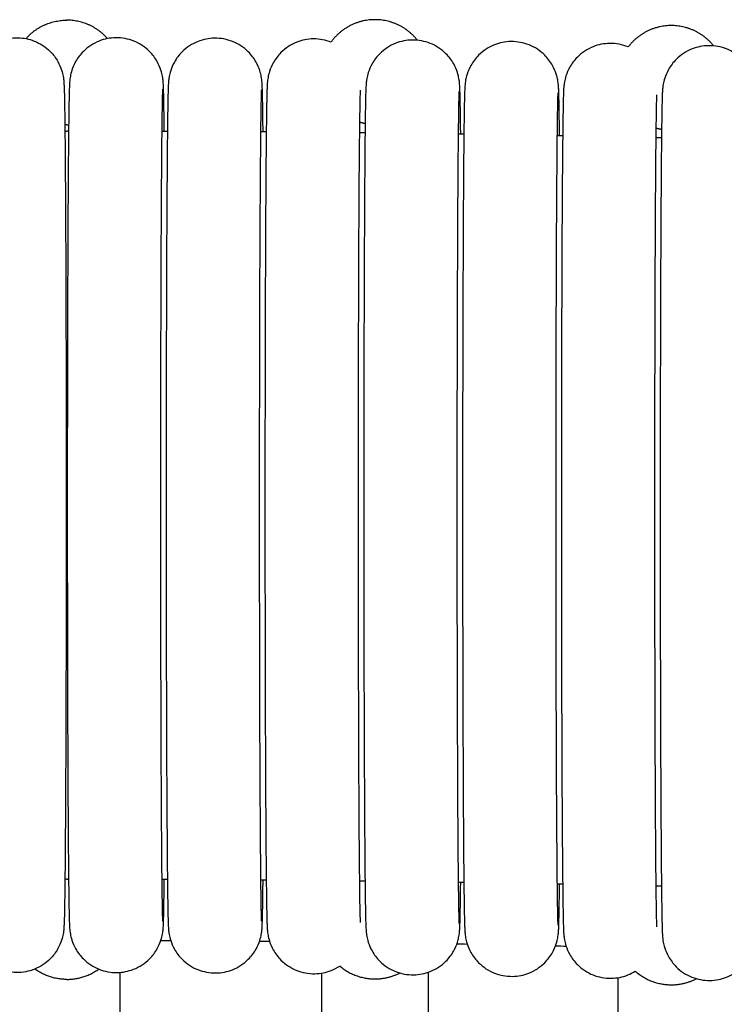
# Model space of a CAD drawing. Header units: millimetres. Extents: x -31695 to -19845, y -5614 to 7253.
# Tile 409 of 432: x -22193 to -22166, y 5517 to 5553. Entities that reach past the tile are written whole.
import ezdxf

# ---------------------------------------------------------------- set-up
doc = ezdxf.new("R2010")
doc.units = ezdxf.units.MM
doc.layers.add('2d', color=7, linetype='Continuous', true_color=0x000000)

msp = doc.modelspace()

# ---------------------------------------------------------------- linework, layer by layer
at = {"layer": '2d', "linetype": 'Continuous', "lineweight": -3}
for points, weights, knots in [([(-22192.323, 5552.734), (-22191.724, 5553.423), (-22190.799, 5553.423), (-22190.799, 5553.423), (-22190.799, 5553.423)], [0.854955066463, 0.839226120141, 1, 0.999997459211, 0.999994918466], [0.7700306, 0.7700306, 0.7700306, 0.9424778, 0.9424778, 0.9424805, 0.9424805, 0.9424805]), ([(-22189.275, 5552.734), (-22189.874, 5553.423), (-22190.799, 5553.423), (-22190.799, 5553.423), (-22190.799, 5553.423)], [0.854955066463, 0.839226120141, 1, 0.999997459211, 0.999994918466], [0.7700306, 0.7700306, 0.7700306, 0.9424778, 0.9424778, 0.9424805, 0.9424805, 0.9424805]), ([(-22177.67, 5552.672), (-22178.271, 5553.442), (-22179.26, 5553.442), (-22180.305, 5553.442), (-22180.902, 5552.603)], [0.857362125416, 0.829936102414, 1, 0.82210350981, 0.860307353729], [0.7600661, 0.7600661, 0.7600661, 0.9424778, 0.9424778, 1.1332908, 1.1332908, 1.1332908]), ([(-22166.582, 5552.462), (-22167.183, 5553.221), (-22168.164, 5553.221), (-22169.177, 5553.221), (-22169.776, 5552.422)], [0.85699082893, 0.831116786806, 1, 0.826593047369, 0.858516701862], [0.7613325, 0.7613325, 0.7613325, 0.9424778, 0.9424778, 1.1284753, 1.1284753, 1.1284753]), ([(-22180.576, 5518.012), (-22180.011, 5517.528), (-22179.26, 5517.528), (-22178.768, 5517.528), (-22178.333, 5517.751)], [0.854514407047, 0.865416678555, 1, 0.907596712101, 0.873497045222], [1.4264413, 1.4264413, 1.4264413, 1.5707963, 1.5707963, 1.6699087, 1.6699087, 1.6699087]), ([(-22169.513, 5517.82), (-22168.94, 5517.308), (-22168.164, 5517.308), (-22167.665, 5517.308), (-22167.224, 5517.537)], [0.853992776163, 0.861575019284, 1, 0.906334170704, 0.872576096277], [1.4223207, 1.4223207, 1.4223207, 1.5707963, 1.5707963, 1.6712629, 1.6712629, 1.6712629])]:
    msp.add_rational_spline(points, weights, degree=2, knots=knots, dxfattribs=at)
for points, knots in [([(-22194.449, 5549.261), (-22194.447, 5549.51), (-22194.444, 5549.735), (-22194.435, 5550.318), (-22194.43, 5550.6), (-22194.422, 5550.874), (-22194.42, 5550.929), (-22194.415, 5551.028), (-22194.411, 5551.096), (-22194.402, 5551.189), (-22194.398, 5551.24), (-22194.371, 5551.387), (-22194.355, 5551.46), (-22194.293, 5551.653), (-22194.244, 5551.767), (-22194.108, 5552.009), (-22194.01, 5552.14), (-22193.896, 5552.253), (-22193.727, 5552.422), (-22193.525, 5552.555), (-22193.098, 5552.724), (-22192.879, 5552.766), (-22192.627, 5552.766), (-22192.417, 5552.762), (-22192.209, 5552.721), (-22191.791, 5552.555), (-22191.589, 5552.422), (-22191.42, 5552.253), (-22191.307, 5552.14), (-22191.208, 5552.009), (-22191.073, 5551.767), (-22191.024, 5551.653), (-22190.962, 5551.46), (-22190.946, 5551.387), (-22190.919, 5551.239), (-22190.914, 5551.189), (-22190.905, 5551.095), (-22190.902, 5551.027), (-22190.897, 5550.928), (-22190.895, 5550.874), (-22190.887, 5550.599), (-22190.881, 5550.317), (-22190.864, 5549.132), (-22190.854, 5547.939), (-22190.845, 5546.412), (-22190.829, 5543.448), (-22190.819, 5539.438), (-22190.819, 5535.264)], [72.097795, 72.097795, 72.097795, 72.097795, 73.722221, 73.722221, 76.812828, 76.812828, 77.821616, 77.821616, 78.635035, 78.635035, 79.138582, 79.138582, 79.484469, 79.484469, 79.883884, 79.883884, 80.414377, 80.414377, 80.414377, 81.13628, 81.13628, 81.832742, 81.832742, 81.832742, 82.466199, 82.466199, 83.187889, 83.187889, 83.187889, 83.716972, 83.716972, 84.115326, 84.115326, 84.460294, 84.460294, 84.965616, 84.965616, 85.777531, 85.777531, 86.786727, 86.786727, 89.879203, 89.879203, 96.371637, 96.371637, 96.371637, 109.070334, 109.070334, 109.070334, 109.070334]), ([(-22187.148, 5549.261), (-22187.151, 5549.51), (-22187.153, 5549.735), (-22187.162, 5550.318), (-22187.167, 5550.6), (-22187.176, 5550.874), (-22187.178, 5550.929), (-22187.182, 5551.028), (-22187.186, 5551.096), (-22187.195, 5551.189), (-22187.199, 5551.24), (-22187.226, 5551.387), (-22187.243, 5551.46), (-22187.305, 5551.653), (-22187.353, 5551.767), (-22187.489, 5552.009), (-22187.587, 5552.14), (-22187.701, 5552.253), (-22187.87, 5552.422), (-22188.072, 5552.555), (-22188.5, 5552.724), (-22188.718, 5552.766), (-22188.97, 5552.766), (-22189.18, 5552.762), (-22189.388, 5552.721), (-22189.806, 5552.555), (-22190.008, 5552.422), (-22190.177, 5552.253), (-22190.291, 5552.14), (-22190.389, 5552.009), (-22190.525, 5551.767), (-22190.573, 5551.653), (-22190.635, 5551.46), (-22190.651, 5551.387), (-22190.679, 5551.239), (-22190.683, 5551.189), (-22190.692, 5551.095), (-22190.696, 5551.027), (-22190.7, 5550.928), (-22190.702, 5550.874), (-22190.711, 5550.599), (-22190.716, 5550.317), (-22190.733, 5549.132), (-22190.743, 5547.939), (-22190.752, 5546.412), (-22190.769, 5543.448), (-22190.778, 5539.438), (-22190.778, 5535.264)], [72.097795, 72.097795, 72.097795, 72.097795, 73.722221, 73.722221, 76.812828, 76.812828, 77.821616, 77.821616, 78.635035, 78.635035, 79.138582, 79.138582, 79.484469, 79.484469, 79.883884, 79.883884, 80.414377, 80.414377, 80.414377, 81.13628, 81.13628, 81.832742, 81.832742, 81.832742, 82.466199, 82.466199, 83.187889, 83.187889, 83.187889, 83.716972, 83.716972, 84.115326, 84.115326, 84.460294, 84.460294, 84.965616, 84.965616, 85.777531, 85.777531, 86.786727, 86.786727, 89.879203, 89.879203, 96.371637, 96.371637, 96.371637, 109.070334, 109.070334, 109.070334, 109.070334]), ([(-22183.448, 5549.241), (-22183.451, 5549.492), (-22183.453, 5549.719), (-22183.462, 5550.303), (-22183.467, 5550.585), (-22183.476, 5550.86), (-22183.478, 5550.914), (-22183.482, 5551.013), (-22183.486, 5551.081), (-22183.495, 5551.174), (-22183.499, 5551.225), (-22183.526, 5551.372), (-22183.543, 5551.445), (-22183.605, 5551.638), (-22183.653, 5551.752), (-22183.789, 5551.994), (-22183.887, 5552.125), (-22184.001, 5552.239), (-22184.17, 5552.407), (-22184.372, 5552.54), (-22184.8, 5552.71), (-22185.018, 5552.751), (-22185.27, 5552.751), (-22185.48, 5552.747), (-22185.688, 5552.706), (-22186.106, 5552.54), (-22186.308, 5552.407), (-22186.477, 5552.239), (-22186.591, 5552.125), (-22186.689, 5551.994), (-22186.825, 5551.752), (-22186.873, 5551.638), (-22186.935, 5551.445), (-22186.951, 5551.372), (-22186.979, 5551.225), (-22186.983, 5551.174), (-22186.992, 5551.08), (-22186.996, 5551.012), (-22187, 5550.913), (-22187.002, 5550.859), (-22187.011, 5550.585), (-22187.016, 5550.302), (-22187.033, 5549.117), (-22187.043, 5547.924), (-22187.052, 5546.397), (-22187.069, 5543.433), (-22187.078, 5539.424), (-22187.078, 5535.25)], [72.085756, 72.085756, 72.085756, 72.085756, 73.722221, 73.722221, 76.812828, 76.812828, 77.821616, 77.821616, 78.635035, 78.635035, 79.138582, 79.138582, 79.484469, 79.484469, 79.883884, 79.883884, 80.414377, 80.414377, 80.414377, 81.13628, 81.13628, 81.832742, 81.832742, 81.832742, 82.466199, 82.466199, 83.187889, 83.187889, 83.187889, 83.716972, 83.716972, 84.115326, 84.115326, 84.460294, 84.460294, 84.965616, 84.965616, 85.777531, 85.777531, 86.786727, 86.786727, 89.879203, 89.879203, 96.371637, 96.371637, 96.371637, 109.070334, 109.070334, 109.070334, 109.070334]), ([(-22180.902, 5552.603), (-22181.105, 5552.682), (-22181.321, 5552.723), (-22181.57, 5552.722), (-22181.78, 5552.719), (-22181.988, 5552.677), (-22182.406, 5552.512), (-22182.608, 5552.379), (-22182.777, 5552.21), (-22182.891, 5552.096), (-22182.989, 5551.966), (-22183.125, 5551.724), (-22183.173, 5551.609), (-22183.235, 5551.417), (-22183.251, 5551.343), (-22183.279, 5551.196), (-22183.283, 5551.145), (-22183.292, 5551.052), (-22183.296, 5550.984), (-22183.3, 5550.885), (-22183.302, 5550.83), (-22183.311, 5550.556), (-22183.316, 5550.273), (-22183.333, 5549.089), (-22183.343, 5547.895), (-22183.352, 5546.368), (-22183.369, 5543.405), (-22183.378, 5539.395), (-22183.378, 5535.221)], [81.144088, 81.144088, 81.144088, 81.144088, 81.832742, 81.832742, 81.832742, 82.466199, 82.466199, 83.187889, 83.187889, 83.187889, 83.716972, 83.716972, 84.115326, 84.115326, 84.460294, 84.460294, 84.965616, 84.965616, 85.777531, 85.777531, 86.786727, 86.786727, 89.879203, 89.879203, 96.371637, 96.371637, 96.371637, 109.070334, 109.070334, 109.070334, 109.070334]), ([(-22176.048, 5549.159), (-22176.051, 5549.414), (-22176.054, 5549.645), (-22176.062, 5550.232), (-22176.068, 5550.514), (-22176.076, 5550.788), (-22176.078, 5550.843), (-22176.082, 5550.942), (-22176.086, 5551.01), (-22176.095, 5551.103), (-22176.1, 5551.154), (-22176.127, 5551.301), (-22176.143, 5551.374), (-22176.205, 5551.567), (-22176.254, 5551.681), (-22176.389, 5551.923), (-22176.488, 5552.054), (-22176.601, 5552.167), (-22176.77, 5552.336), (-22176.972, 5552.469), (-22177.4, 5552.638), (-22177.619, 5552.68), (-22177.871, 5552.68), (-22178.08, 5552.676), (-22178.288, 5552.635), (-22178.706, 5552.469), (-22178.908, 5552.336), (-22179.077, 5552.167), (-22179.191, 5552.054), (-22179.289, 5551.923), (-22179.425, 5551.681), (-22179.474, 5551.567), (-22179.536, 5551.374), (-22179.552, 5551.301), (-22179.579, 5551.153), (-22179.583, 5551.103), (-22179.592, 5551.009), (-22179.596, 5550.941), (-22179.601, 5550.842), (-22179.603, 5550.788), (-22179.611, 5550.513), (-22179.616, 5550.231), (-22179.633, 5549.046), (-22179.644, 5547.853), (-22179.652, 5546.326), (-22179.669, 5543.362), (-22179.678, 5539.352), (-22179.678, 5535.178)], [72.062989, 72.062989, 72.062989, 72.062989, 73.722221, 73.722221, 76.812828, 76.812828, 77.821616, 77.821616, 78.635035, 78.635035, 79.138582, 79.138582, 79.484469, 79.484469, 79.883884, 79.883884, 80.414377, 80.414377, 80.414377, 81.13628, 81.13628, 81.832742, 81.832742, 81.832742, 82.466199, 82.466199, 83.187889, 83.187889, 83.187889, 83.716972, 83.716972, 84.115326, 84.115326, 84.460294, 84.460294, 84.965616, 84.965616, 85.777531, 85.777531, 86.786727, 86.786727, 89.879203, 89.879203, 96.371637, 96.371637, 96.371637, 109.070334, 109.070334, 109.070334, 109.070334]), ([(-22172.348, 5549.097), (-22172.351, 5549.355), (-22172.354, 5549.587), (-22172.363, 5550.175), (-22172.368, 5550.458), (-22172.376, 5550.732), (-22172.378, 5550.786), (-22172.383, 5550.885), (-22172.387, 5550.953), (-22172.396, 5551.047), (-22172.4, 5551.098), (-22172.427, 5551.244), (-22172.443, 5551.318), (-22172.505, 5551.51), (-22172.554, 5551.625), (-22172.69, 5551.867), (-22172.788, 5551.997), (-22172.902, 5552.111), (-22173.07, 5552.28), (-22173.273, 5552.413), (-22173.7, 5552.582), (-22173.919, 5552.624), (-22174.171, 5552.623), (-22174.381, 5552.62), (-22174.589, 5552.578), (-22175.007, 5552.413), (-22175.209, 5552.28), (-22175.378, 5552.111), (-22175.491, 5551.997), (-22175.59, 5551.867), (-22175.725, 5551.625), (-22175.774, 5551.51), (-22175.836, 5551.318), (-22175.852, 5551.244), (-22175.879, 5551.097), (-22175.884, 5551.046), (-22175.893, 5550.953), (-22175.896, 5550.885), (-22175.901, 5550.786), (-22175.903, 5550.731), (-22175.911, 5550.457), (-22175.917, 5550.174), (-22175.934, 5548.99), (-22175.944, 5547.796), (-22175.953, 5546.269), (-22175.969, 5543.306), (-22175.979, 5539.296), (-22175.979, 5535.122)], [72.052257, 72.052257, 72.052257, 72.052257, 73.722221, 73.722221, 76.812828, 76.812828, 77.821616, 77.821616, 78.635035, 78.635035, 79.138582, 79.138582, 79.484469, 79.484469, 79.883884, 79.883884, 80.414377, 80.414377, 80.414377, 81.13628, 81.13628, 81.832742, 81.832742, 81.832742, 82.466199, 82.466199, 83.187889, 83.187889, 83.187889, 83.716972, 83.716972, 84.115326, 84.115326, 84.460294, 84.460294, 84.965616, 84.965616, 85.777531, 85.777531, 86.786727, 86.786727, 89.879203, 89.879203, 96.371637, 96.371637, 96.371637, 109.070334, 109.070334, 109.070334, 109.070334]), ([(-22169.776, 5552.423), (-22170.001, 5552.512), (-22170.22, 5552.553), (-22170.472, 5552.553), (-22170.682, 5552.549), (-22170.889, 5552.508), (-22171.307, 5552.342), (-22171.509, 5552.209), (-22171.678, 5552.041), (-22171.792, 5551.927), (-22171.89, 5551.796), (-22172.026, 5551.554), (-22172.075, 5551.44), (-22172.137, 5551.247), (-22172.153, 5551.174), (-22172.18, 5551.027), (-22172.184, 5550.976), (-22172.193, 5550.882), (-22172.197, 5550.814), (-22172.202, 5550.715), (-22172.204, 5550.661), (-22172.212, 5550.387), (-22172.217, 5550.104), (-22172.234, 5548.92), (-22172.245, 5547.726), (-22172.253, 5546.199), (-22172.27, 5543.235), (-22172.279, 5539.226), (-22172.279, 5535.052)], [81.114869, 81.114869, 81.114869, 81.114869, 81.811864, 81.811864, 81.811864, 82.445807, 82.445807, 83.16805, 83.16805, 83.16805, 83.697539, 83.697539, 84.096198, 84.096198, 84.44143, 84.44143, 84.94714, 84.94714, 85.759677, 85.759677, 86.769647, 86.769647, 89.864493, 89.864493, 96.361903, 96.361903, 96.361903, 109.070334, 109.070334, 109.070334, 109.070334]), ([(-22164.95, 5548.934), (-22164.953, 5549.195), (-22164.956, 5549.43), (-22164.964, 5550.021), (-22164.97, 5550.303), (-22164.978, 5550.578), (-22164.98, 5550.632), (-22164.985, 5550.731), (-22164.988, 5550.799), (-22164.997, 5550.892), (-22165.002, 5550.943), (-22165.029, 5551.09), (-22165.045, 5551.163), (-22165.107, 5551.356), (-22165.156, 5551.47), (-22165.291, 5551.712), (-22165.39, 5551.843), (-22165.503, 5551.956), (-22165.672, 5552.125), (-22165.874, 5552.258), (-22166.302, 5552.428), (-22166.521, 5552.469), (-22166.773, 5552.469), (-22166.983, 5552.465), (-22167.19, 5552.424), (-22167.608, 5552.258), (-22167.81, 5552.125), (-22167.979, 5551.956), (-22168.093, 5551.843), (-22168.191, 5551.712), (-22168.327, 5551.47), (-22168.376, 5551.356), (-22168.438, 5551.163), (-22168.454, 5551.09), (-22168.481, 5550.943), (-22168.485, 5550.892), (-22168.494, 5550.798), (-22168.498, 5550.73), (-22168.503, 5550.631), (-22168.505, 5550.577), (-22168.513, 5550.302), (-22168.518, 5550.02), (-22168.535, 5548.835), (-22168.546, 5547.642), (-22168.554, 5546.115), (-22168.571, 5543.151), (-22168.58, 5539.141), (-22168.58, 5534.968), (-22168.58, 5530.794), (-22168.571, 5526.784), (-22168.554, 5523.821), (-22168.546, 5522.295), (-22168.535, 5521.101), (-22168.518, 5519.917), (-22168.513, 5519.635), (-22168.505, 5519.361), (-22168.503, 5519.307), (-22168.498, 5519.208), (-22168.494, 5519.139), (-22168.485, 5519.046), (-22168.481, 5518.995), (-22168.454, 5518.848), (-22168.438, 5518.775), (-22168.376, 5518.582), (-22168.327, 5518.468), (-22168.191, 5518.226), (-22168.093, 5518.096), (-22167.979, 5517.982), (-22167.81, 5517.813), (-22167.608, 5517.68), (-22167.181, 5517.511), (-22166.962, 5517.469), (-22166.71, 5517.469), (-22166.5, 5517.473), (-22166.292, 5517.515), (-22165.874, 5517.68), (-22165.672, 5517.813), (-22165.503, 5517.982), (-22165.39, 5518.096), (-22165.291, 5518.226), (-22165.156, 5518.468), (-22165.107, 5518.582), (-22165.045, 5518.775), (-22165.029, 5518.848), (-22165.002, 5518.996), (-22164.997, 5519.047), (-22164.988, 5519.14), (-22164.984, 5519.208), (-22164.98, 5519.307), (-22164.978, 5519.361), (-22164.97, 5519.636), (-22164.964, 5519.918), (-22164.956, 5520.487), (-22164.953, 5520.695), (-22164.951, 5520.924)], [-37.03825, -37.03825, -37.03825, -37.03825, -35.348113, -35.348113, -32.257505, -32.257505, -31.248718, -31.248718, -30.435299, -30.435299, -29.931752, -29.931752, -29.585865, -29.585865, -29.18645, -29.18645, -28.655957, -28.655957, -28.655957, -27.934054, -27.934054, -27.237592, -27.237592, -27.237592, -26.604135, -26.604135, -25.882445, -25.882445, -25.882445, -25.353362, -25.353362, -24.955008, -24.955008, -24.61004, -24.61004, -24.104718, -24.104718, -23.292803, -23.292803, -22.283607, -22.283607, -19.191131, -19.191131, -12.698697, -12.698697, -12.698697, 0, 0, 0, 12.698698, 12.698698, 12.698698, 19.187054, 19.187054, 22.277662, 22.277662, 23.286449, 23.286449, 24.099868, 24.099868, 24.603415, 24.603415, 24.949302, 24.949302, 25.348717, 25.348717, 25.87921, 25.87921, 25.87921, 26.601113, 26.601113, 27.297575, 27.297575, 27.297575, 27.931032, 27.931032, 28.652722, 28.652722, 28.652722, 29.181805, 29.181805, 29.580159, 29.580159, 29.925127, 29.925127, 30.430449, 30.430449, 31.242364, 31.242364, 32.25156, 32.25156, 35.344036, 35.344036, 36.855599, 36.855599, 36.855599, 36.855599]), ([(-22187.278, 5535.264), (-22187.278, 5539.431), (-22187.269, 5543.438), (-22187.252, 5546.392), (-22187.242, 5548.15), (-22187.23, 5549.478), (-22187.211, 5550.522), (-22187.205, 5550.745), (-22187.2, 5550.843)], [0, 0, 0, 0, 12.967343, 12.967343, 12.967343, 20.739773, 20.739773, 23.783996, 23.783996, 23.783996, 23.783996]), ([(-22183.578, 5535.25), (-22183.578, 5539.417), (-22183.569, 5543.423), (-22183.552, 5546.377), (-22183.542, 5548.135), (-22183.53, 5549.463), (-22183.511, 5550.507), (-22183.505, 5550.73), (-22183.5, 5550.829)], [0, 0, 0, 0, 12.967343, 12.967343, 12.967343, 20.739773, 20.739773, 23.783996, 23.783996, 23.783996, 23.783996]), ([(-22179.878, 5535.221), (-22179.878, 5539.388), (-22179.869, 5543.395), (-22179.852, 5546.349), (-22179.842, 5548.107), (-22179.83, 5549.435), (-22179.811, 5550.478), (-22179.805, 5550.702), (-22179.8, 5550.8)], [0, 0, 0, 0, 12.967343, 12.967343, 12.967343, 20.739773, 20.739773, 23.783996, 23.783996, 23.783996, 23.783996]), ([(-22176.178, 5535.178), (-22176.178, 5539.345), (-22176.169, 5543.352), (-22176.152, 5546.306), (-22176.142, 5548.064), (-22176.13, 5549.392), (-22176.112, 5550.436), (-22176.105, 5550.659), (-22176.1, 5550.757)], [0, 0, 0, 0, 12.967343, 12.967343, 12.967343, 20.739773, 20.739773, 23.783996, 23.783996, 23.783996, 23.783996]), ([(-22172.479, 5535.122), (-22172.479, 5539.289), (-22172.469, 5543.296), (-22172.453, 5546.25), (-22172.443, 5548.008), (-22172.43, 5549.336), (-22172.412, 5550.38), (-22172.406, 5550.603), (-22172.401, 5550.701)], [0, 0, 0, 0, 12.967343, 12.967343, 12.967343, 20.739773, 20.739773, 23.783996, 23.783996, 23.783996, 23.783996]), ([(-22168.779, 5535.052), (-22168.779, 5539.219), (-22168.77, 5543.225), (-22168.753, 5546.179), (-22168.743, 5547.937), (-22168.731, 5549.265), (-22168.713, 5550.309), (-22168.706, 5550.532), (-22168.702, 5550.631)], [0, 0, 0, 0, 12.967343, 12.967343, 12.967343, 20.739773, 20.739773, 23.783996, 23.783996, 23.783996, 23.783996]), ([(-22190.819, 5535.264), (-22190.819, 5531.091), (-22190.829, 5527.081), (-22190.845, 5524.118), (-22190.854, 5522.592), (-22190.864, 5521.398), (-22190.881, 5520.214), (-22190.887, 5519.932), (-22190.895, 5519.658), (-22190.897, 5519.604), (-22190.902, 5519.504), (-22190.905, 5519.436), (-22190.914, 5519.343), (-22190.919, 5519.292), (-22190.946, 5519.145), (-22190.962, 5519.072), (-22191.024, 5518.879), (-22191.073, 5518.765), (-22191.208, 5518.523), (-22191.307, 5518.393), (-22191.42, 5518.279), (-22191.589, 5518.11), (-22191.791, 5517.977), (-22192.219, 5517.808), (-22192.438, 5517.766), (-22192.69, 5517.766), (-22192.9, 5517.77), (-22193.107, 5517.812), (-22193.525, 5517.977), (-22193.727, 5518.11), (-22193.896, 5518.279), (-22194.01, 5518.393), (-22194.108, 5518.523), (-22194.244, 5518.765), (-22194.293, 5518.879), (-22194.355, 5519.072), (-22194.371, 5519.145), (-22194.398, 5519.293), (-22194.402, 5519.344), (-22194.411, 5519.437), (-22194.415, 5519.505), (-22194.42, 5519.604), (-22194.422, 5519.658), (-22194.43, 5519.933), (-22194.435, 5520.215), (-22194.444, 5520.795), (-22194.446, 5521.016), (-22194.449, 5521.261)], [0, 0, 0, 0, 12.698698, 12.698698, 12.698698, 19.187054, 19.187054, 22.277662, 22.277662, 23.286449, 23.286449, 24.099868, 24.099868, 24.603415, 24.603415, 24.949302, 24.949302, 25.348717, 25.348717, 25.87921, 25.87921, 25.87921, 26.601113, 26.601113, 27.297575, 27.297575, 27.297575, 27.931032, 27.931032, 28.652722, 28.652722, 28.652722, 29.181805, 29.181805, 29.580159, 29.580159, 29.925127, 29.925127, 30.430449, 30.430449, 31.242364, 31.242364, 32.25156, 32.25156, 35.344036, 35.344036, 36.942749, 36.942749, 36.942749, 36.942749]), ([(-22190.778, 5535.264), (-22190.778, 5531.091), (-22190.769, 5527.081), (-22190.752, 5524.118), (-22190.743, 5522.592), (-22190.733, 5521.398), (-22190.716, 5520.214), (-22190.711, 5519.932), (-22190.702, 5519.658), (-22190.7, 5519.604), (-22190.696, 5519.504), (-22190.692, 5519.436), (-22190.683, 5519.343), (-22190.679, 5519.292), (-22190.651, 5519.145), (-22190.635, 5519.072), (-22190.573, 5518.879), (-22190.525, 5518.765), (-22190.389, 5518.523), (-22190.291, 5518.393), (-22190.177, 5518.279), (-22190.008, 5518.11), (-22189.806, 5517.977), (-22189.378, 5517.808), (-22189.159, 5517.766), (-22188.908, 5517.766), (-22188.698, 5517.77), (-22188.49, 5517.812), (-22188.072, 5517.977), (-22187.87, 5518.11), (-22187.701, 5518.279), (-22187.587, 5518.393), (-22187.489, 5518.523), (-22187.353, 5518.765), (-22187.305, 5518.879), (-22187.243, 5519.072), (-22187.226, 5519.145), (-22187.199, 5519.293), (-22187.195, 5519.344), (-22187.186, 5519.437), (-22187.182, 5519.505), (-22187.177, 5519.604), (-22187.176, 5519.658), (-22187.167, 5519.933), (-22187.162, 5520.215), (-22187.153, 5520.795), (-22187.151, 5521.016), (-22187.148, 5521.261)], [0, 0, 0, 0, 12.698698, 12.698698, 12.698698, 19.187054, 19.187054, 22.277662, 22.277662, 23.286449, 23.286449, 24.099868, 24.099868, 24.603415, 24.603415, 24.949302, 24.949302, 25.348717, 25.348717, 25.87921, 25.87921, 25.87921, 26.601113, 26.601113, 27.297575, 27.297575, 27.297575, 27.931032, 27.931032, 28.652722, 28.652722, 28.652722, 29.181805, 29.181805, 29.580159, 29.580159, 29.925127, 29.925127, 30.430449, 30.430449, 31.242364, 31.242364, 32.25156, 32.25156, 35.344036, 35.344036, 36.942749, 36.942749, 36.942749, 36.942749]), ([(-22187.2, 5519.689), (-22187.203, 5519.737), (-22187.204, 5519.779), (-22187.209, 5519.941), (-22187.213, 5520.103), (-22187.23, 5521.052), (-22187.242, 5522.38), (-22187.252, 5524.138), (-22187.269, 5527.091), (-22187.278, 5531.098), (-22187.278, 5535.264)], [3.382838, 3.382838, 3.382838, 3.382838, 4.385952, 4.385952, 6.466044, 6.466044, 14.246477, 14.246477, 14.246477, 27.20762, 27.20762, 27.20762, 27.20762]), ([(-22187.078, 5535.25), (-22187.078, 5531.076), (-22187.069, 5527.066), (-22187.052, 5524.103), (-22187.043, 5522.577), (-22187.033, 5521.383), (-22187.016, 5520.199), (-22187.011, 5519.917), (-22187.002, 5519.643), (-22187, 5519.589), (-22186.996, 5519.49), (-22186.992, 5519.422), (-22186.983, 5519.328), (-22186.979, 5519.277), (-22186.951, 5519.13), (-22186.935, 5519.057), (-22186.873, 5518.864), (-22186.825, 5518.75), (-22186.689, 5518.508), (-22186.591, 5518.378), (-22186.477, 5518.264), (-22186.308, 5518.095), (-22186.106, 5517.962), (-22185.678, 5517.793), (-22185.46, 5517.751), (-22185.208, 5517.751), (-22184.998, 5517.755), (-22184.79, 5517.797), (-22184.372, 5517.962), (-22184.17, 5518.095), (-22184.001, 5518.264), (-22183.887, 5518.378), (-22183.789, 5518.508), (-22183.653, 5518.75), (-22183.605, 5518.864), (-22183.543, 5519.057), (-22183.526, 5519.13), (-22183.499, 5519.278), (-22183.495, 5519.329), (-22183.486, 5519.422), (-22183.482, 5519.49), (-22183.478, 5519.589), (-22183.476, 5519.643), (-22183.467, 5519.918), (-22183.462, 5520.2), (-22183.453, 5520.779), (-22183.451, 5520.998), (-22183.448, 5521.24)], [0, 0, 0, 0, 12.698698, 12.698698, 12.698698, 19.187054, 19.187054, 22.277662, 22.277662, 23.286449, 23.286449, 24.099868, 24.099868, 24.603415, 24.603415, 24.949302, 24.949302, 25.348717, 25.348717, 25.87921, 25.87921, 25.87921, 26.601113, 26.601113, 27.297575, 27.297575, 27.297575, 27.931032, 27.931032, 28.652722, 28.652722, 28.652722, 29.181805, 29.181805, 29.580159, 29.580159, 29.925127, 29.925127, 30.430449, 30.430449, 31.242364, 31.242364, 32.25156, 32.25156, 35.344036, 35.344036, 36.929375, 36.929375, 36.929375, 36.929375]), ([(-22183.5, 5519.674), (-22183.503, 5519.722), (-22183.504, 5519.765), (-22183.509, 5519.926), (-22183.513, 5520.088), (-22183.53, 5521.038), (-22183.542, 5522.365), (-22183.552, 5524.123), (-22183.569, 5527.076), (-22183.578, 5531.083), (-22183.578, 5535.25)], [3.382838, 3.382838, 3.382838, 3.382838, 4.385952, 4.385952, 6.466044, 6.466044, 14.246477, 14.246477, 14.246477, 27.20762, 27.20762, 27.20762, 27.20762]), ([(-22183.378, 5535.221), (-22183.378, 5531.047), (-22183.369, 5527.038), (-22183.352, 5524.075), (-22183.343, 5522.548), (-22183.333, 5521.355), (-22183.316, 5520.171), (-22183.311, 5519.889), (-22183.302, 5519.614), (-22183.3, 5519.56), (-22183.296, 5519.461), (-22183.292, 5519.393), (-22183.283, 5519.299), (-22183.279, 5519.249), (-22183.251, 5519.102), (-22183.235, 5519.029), (-22183.173, 5518.836), (-22183.125, 5518.722), (-22182.989, 5518.479), (-22182.891, 5518.349), (-22182.777, 5518.235), (-22182.608, 5518.067), (-22182.406, 5517.934), (-22181.978, 5517.764), (-22181.76, 5517.723), (-22181.508, 5517.723), (-22181.298, 5517.727), (-22181.09, 5517.768), (-22180.783, 5517.89), (-22180.676, 5517.945), (-22180.576, 5518.011)], [0, 0, 0, 0, 12.698698, 12.698698, 12.698698, 19.187054, 19.187054, 22.277662, 22.277662, 23.286449, 23.286449, 24.099868, 24.099868, 24.603415, 24.603415, 24.949302, 24.949302, 25.348717, 25.348717, 25.87921, 25.87921, 25.87921, 26.601113, 26.601113, 27.297575, 27.297575, 27.297575, 27.931032, 27.931032, 28.293956, 28.293956, 28.293956, 28.293956]), ([(-22179.8, 5519.645), (-22179.803, 5519.693), (-22179.804, 5519.736), (-22179.809, 5519.898), (-22179.813, 5520.059), (-22179.83, 5521.009), (-22179.842, 5522.337), (-22179.852, 5524.094), (-22179.869, 5527.048), (-22179.878, 5531.054), (-22179.878, 5535.221)], [3.382838, 3.382838, 3.382838, 3.382838, 4.385952, 4.385952, 6.466044, 6.466044, 14.246477, 14.246477, 14.246477, 27.20762, 27.20762, 27.20762, 27.20762]), ([(-22179.678, 5535.178), (-22179.678, 5531.005), (-22179.669, 5526.995), (-22179.652, 5524.032), (-22179.644, 5522.506), (-22179.633, 5521.312), (-22179.616, 5520.128), (-22179.611, 5519.846), (-22179.603, 5519.572), (-22179.601, 5519.518), (-22179.596, 5519.418), (-22179.592, 5519.35), (-22179.583, 5519.257), (-22179.579, 5519.206), (-22179.552, 5519.059), (-22179.536, 5518.986), (-22179.474, 5518.793), (-22179.425, 5518.679), (-22179.289, 5518.437), (-22179.191, 5518.307), (-22179.077, 5518.193), (-22178.908, 5518.024), (-22178.706, 5517.891), (-22178.278, 5517.722), (-22178.06, 5517.68), (-22177.808, 5517.68), (-22177.598, 5517.684), (-22177.39, 5517.726), (-22176.972, 5517.891), (-22176.77, 5518.024), (-22176.601, 5518.193), (-22176.488, 5518.307), (-22176.389, 5518.437), (-22176.254, 5518.679), (-22176.205, 5518.793), (-22176.143, 5518.986), (-22176.127, 5519.059), (-22176.099, 5519.207), (-22176.095, 5519.258), (-22176.086, 5519.351), (-22176.082, 5519.419), (-22176.078, 5519.518), (-22176.076, 5519.572), (-22176.067, 5519.847), (-22176.062, 5520.129), (-22176.054, 5520.704), (-22176.051, 5520.919), (-22176.049, 5521.156)], [0, 0, 0, 0, 12.698698, 12.698698, 12.698698, 19.187054, 19.187054, 22.277662, 22.277662, 23.286449, 23.286449, 24.099868, 24.099868, 24.603415, 24.603415, 24.949302, 24.949302, 25.348717, 25.348717, 25.87921, 25.87921, 25.87921, 26.601113, 26.601113, 27.297575, 27.297575, 27.297575, 27.931032, 27.931032, 28.652722, 28.652722, 28.652722, 29.181805, 29.181805, 29.580159, 29.580159, 29.925127, 29.925127, 30.430449, 30.430449, 31.242364, 31.242364, 32.25156, 32.25156, 35.344036, 35.344036, 36.901256, 36.901256, 36.901256, 36.901256]), ([(-22176.1, 5519.603), (-22176.103, 5519.651), (-22176.105, 5519.693), (-22176.11, 5519.855), (-22176.113, 5520.017), (-22176.13, 5520.966), (-22176.142, 5522.294), (-22176.152, 5524.052), (-22176.169, 5527.005), (-22176.178, 5531.012), (-22176.178, 5535.178)], [3.382838, 3.382838, 3.382838, 3.382838, 4.385952, 4.385952, 6.466044, 6.466044, 14.246477, 14.246477, 14.246477, 27.20762, 27.20762, 27.20762, 27.20762]), ([(-22175.979, 5535.122), (-22175.979, 5530.948), (-22175.969, 5526.939), (-22175.953, 5523.976), (-22175.944, 5522.449), (-22175.934, 5521.256), (-22175.917, 5520.072), (-22175.911, 5519.79), (-22175.903, 5519.515), (-22175.901, 5519.461), (-22175.896, 5519.362), (-22175.893, 5519.294), (-22175.884, 5519.2), (-22175.879, 5519.15), (-22175.852, 5519.003), (-22175.836, 5518.93), (-22175.774, 5518.737), (-22175.725, 5518.623), (-22175.59, 5518.38), (-22175.491, 5518.25), (-22175.378, 5518.136), (-22175.209, 5517.968), (-22175.007, 5517.835), (-22174.579, 5517.665), (-22174.36, 5517.624), (-22174.108, 5517.624), (-22173.898, 5517.628), (-22173.691, 5517.669), (-22173.273, 5517.835), (-22173.07, 5517.968), (-22172.902, 5518.136), (-22172.788, 5518.25), (-22172.69, 5518.38), (-22172.554, 5518.623), (-22172.505, 5518.737), (-22172.443, 5518.93), (-22172.427, 5519.003), (-22172.4, 5519.15), (-22172.395, 5519.201), (-22172.387, 5519.294), (-22172.383, 5519.363), (-22172.378, 5519.462), (-22172.376, 5519.516), (-22172.368, 5519.79), (-22172.362, 5520.073), (-22172.354, 5520.646), (-22172.352, 5520.858), (-22172.349, 5521.092)], [0, 0, 0, 0, 12.698698, 12.698698, 12.698698, 19.187054, 19.187054, 22.277662, 22.277662, 23.286449, 23.286449, 24.099868, 24.099868, 24.603415, 24.603415, 24.949302, 24.949302, 25.348717, 25.348717, 25.87921, 25.87921, 25.87921, 26.601113, 26.601113, 27.297575, 27.297575, 27.297575, 27.931032, 27.931032, 28.652722, 28.652722, 28.652722, 29.181805, 29.181805, 29.580159, 29.580159, 29.925127, 29.925127, 30.430449, 30.430449, 31.242364, 31.242364, 32.25156, 32.25156, 35.344036, 35.344036, 36.886504, 36.886504, 36.886504, 36.886504]), ([(-22172.401, 5519.546), (-22172.403, 5519.594), (-22172.405, 5519.637), (-22172.41, 5519.799), (-22172.414, 5519.96), (-22172.43, 5520.91), (-22172.443, 5522.238), (-22172.453, 5523.995), (-22172.469, 5526.949), (-22172.479, 5530.955), (-22172.479, 5535.122)], [3.382838, 3.382838, 3.382838, 3.382838, 4.385952, 4.385952, 6.466044, 6.466044, 14.246477, 14.246477, 14.246477, 27.20762, 27.20762, 27.20762, 27.20762]), ([(-22172.279, 5535.052), (-22172.279, 5530.878), (-22172.27, 5526.868), (-22172.253, 5523.905), (-22172.245, 5522.379), (-22172.234, 5521.186), (-22172.217, 5520.001), (-22172.212, 5519.719), (-22172.204, 5519.445), (-22172.202, 5519.391), (-22172.197, 5519.292), (-22172.193, 5519.224), (-22172.184, 5519.13), (-22172.18, 5519.079), (-22172.153, 5518.932), (-22172.137, 5518.859), (-22172.075, 5518.667), (-22172.026, 5518.552), (-22171.89, 5518.31), (-22171.792, 5518.18), (-22171.678, 5518.066), (-22171.509, 5517.897), (-22171.307, 5517.764), (-22170.88, 5517.595), (-22170.661, 5517.553), (-22170.409, 5517.554), (-22170.199, 5517.557), (-22169.991, 5517.599), (-22169.697, 5517.715), (-22169.602, 5517.763), (-22169.513, 5517.819)], [0, 0, 0, 0, 12.698698, 12.698698, 12.698698, 19.187054, 19.187054, 22.277662, 22.277662, 23.286449, 23.286449, 24.099868, 24.099868, 24.603415, 24.603415, 24.949302, 24.949302, 25.348717, 25.348717, 25.87921, 25.87921, 25.87921, 26.601113, 26.601113, 27.297575, 27.297575, 27.297575, 27.931032, 27.931032, 28.251241, 28.251241, 28.251241, 28.251241]), ([(-22168.702, 5519.476), (-22168.704, 5519.524), (-22168.706, 5519.567), (-22168.711, 5519.729), (-22168.714, 5519.89), (-22168.731, 5520.84), (-22168.743, 5522.167), (-22168.753, 5523.925), (-22168.77, 5526.878), (-22168.779, 5530.885), (-22168.779, 5535.052)], [3.382838, 3.382838, 3.382838, 3.382838, 4.385952, 4.385952, 6.466044, 6.466044, 14.246477, 14.246477, 14.246477, 27.20762, 27.20762, 27.20762, 27.20762])]:
    msp.add_open_spline(points, degree=3, knots=knots, dxfattribs=at)
for points, weights in [([(-22190.799, 5549.51), (-22190.834, 5549.51), (-22190.87, 5549.511)], [0.999994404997, 0.992633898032, 0.985643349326]), ([(-22190.799, 5549.51), (-22190.763, 5549.51), (-22190.727, 5549.511)], [0.999994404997, 0.992633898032, 0.985643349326]), ([(-22179.825, 5549.608), (-22179.727, 5549.58), (-22179.626, 5549.561)], [0.908945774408, 0.920991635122, 0.935657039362]), ([(-22168.727, 5549.387), (-22168.629, 5549.359), (-22168.528, 5549.341)], [0.909155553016, 0.92121035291, 0.935878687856]), ([(-22190.799, 5517.51), (-22191.462, 5517.51), (-22191.993, 5517.897)], [0.999994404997, 0.87926841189, 0.858068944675]), ([(-22190.799, 5517.51), (-22190.136, 5517.51), (-22189.604, 5517.897)], [0.999994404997, 0.87926841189, 0.858068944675])]:
    msp.add_rational_spline(points, weights, degree=2, dxfattribs=at)
for points, degree in [([(-22190.867, 5549.268), (-22190.844, 5549.268), (-22190.821, 5549.268), (-22190.799, 5549.268)], 3), ([(-22190.73, 5549.268), (-22190.753, 5549.268), (-22190.776, 5549.268), (-22190.799, 5549.268)], 3), ([(-22187.03, 5549.26), (-22187.096, 5549.261), (-22187.163, 5549.261), (-22187.23, 5549.261)], 3), ([(-22183.33, 5549.24), (-22183.397, 5549.24), (-22183.463, 5549.241), (-22183.53, 5549.241)], 3), ([(-22179.63, 5549.205), (-22179.697, 5549.206), (-22179.763, 5549.207), (-22179.83, 5549.207)], 3), ([(-22175.93, 5549.157), (-22175.997, 5549.158), (-22176.064, 5549.159), (-22176.13, 5549.16)], 3), ([(-22172.231, 5549.095), (-22172.297, 5549.096), (-22172.364, 5549.098), (-22172.431, 5549.099)], 3), ([(-22168.532, 5549.02), (-22168.598, 5549.021), (-22168.665, 5549.023), (-22168.731, 5549.024)], 3), ([(-22190.799, 5521.267), (-22190.821, 5521.267), (-22190.844, 5521.267), (-22190.867, 5521.267)], 3), ([(-22190.799, 5521.267), (-22190.776, 5521.267), (-22190.753, 5521.267), (-22190.73, 5521.267)], 3), ([(-22187.23, 5521.261), (-22187.163, 5521.261), (-22187.096, 5521.26), (-22187.03, 5521.26)], 3), ([(-22183.529, 5521.24), (-22183.463, 5521.24), (-22183.397, 5521.239), (-22183.33, 5521.239)], 3), ([(-22179.83, 5521.206), (-22179.763, 5521.205), (-22179.697, 5521.204), (-22179.63, 5521.203)], 3), ([(-22176.13, 5521.157), (-22176.064, 5521.156), (-22175.998, 5521.155), (-22175.931, 5521.154)], 3), ([(-22172.43, 5521.094), (-22172.364, 5521.093), (-22172.298, 5521.091), (-22172.232, 5521.09)], 3), ([(-22168.731, 5521.017), (-22168.665, 5521.016), (-22168.599, 5521.014), (-22168.533, 5521.012)], 3), ([(-22187.276, 5518.967), (-22187.153, 5518.967), (-22187.03, 5518.966), (-22186.906, 5518.966)], 3), ([(-22183.58, 5518.942), (-22183.455, 5518.941), (-22183.331, 5518.94), (-22183.207, 5518.939)], 3), ([(-22176.19, 5518.842), (-22176.062, 5518.839), (-22175.934, 5518.837), (-22175.806, 5518.835)], 3), ([(-22172.498, 5518.766), (-22172.367, 5518.763), (-22172.235, 5518.76), (-22172.104, 5518.757)], 3), ([(-22188.799, 5487.528), (-22188.799, 5502.65), (-22188.799, 5517.772)], 2), ([(-22181.26, 5517.745), (-22181.26, 5501.747), (-22181.26, 5485.749)], 2), ([(-22177.26, 5488.573), (-22177.26, 5503.176), (-22177.26, 5517.779)], 2), ([(-22170.164, 5517.575), (-22170.164, 5501.552), (-22170.164, 5485.529)], 2)]:
    msp.add_open_spline(points, degree=degree, dxfattribs=at)

doc.saveas('drawing.dxf')
